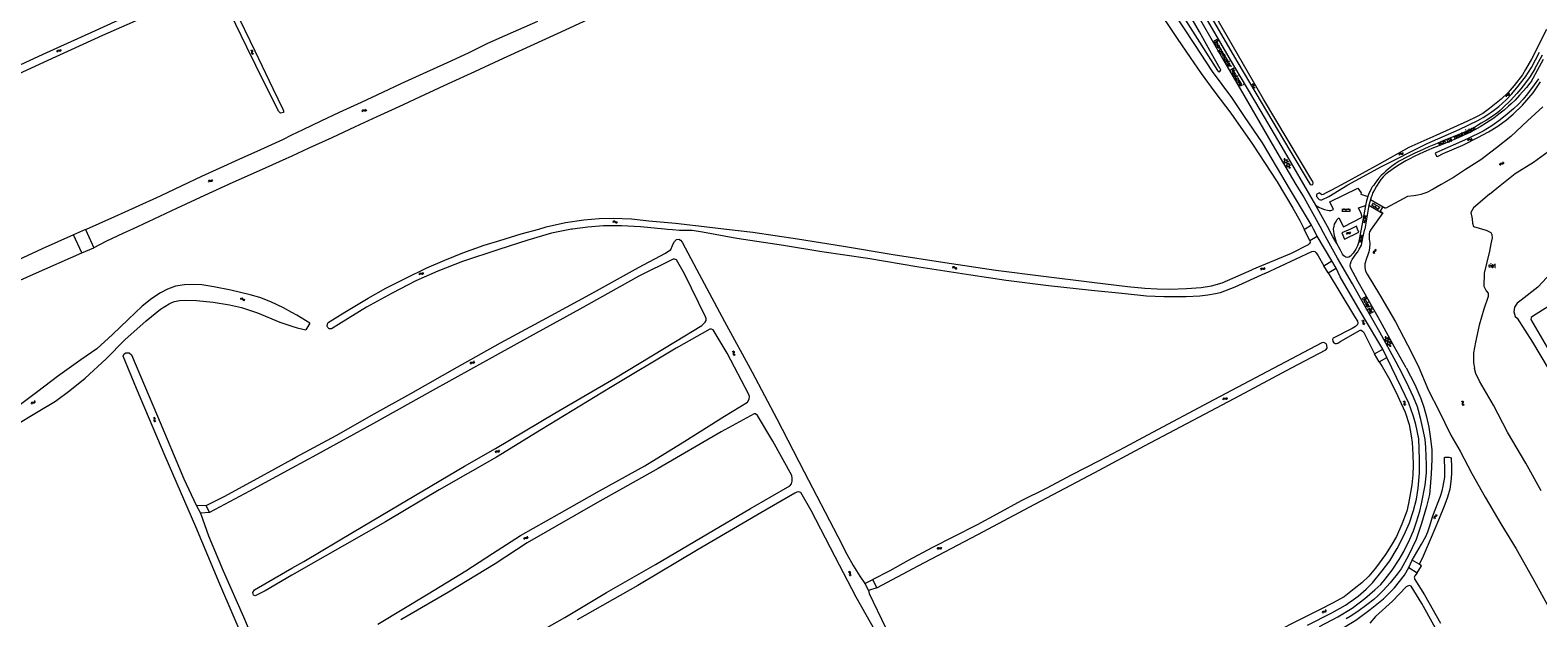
# Model space of a CAD drawing. Header units: metres. Extents: x 189705 to 199106, y 581686 to 588448.
# Tile 287 of 555: x 193856 to 194683, y 585287 to 585609. Entities that reach past the tile are written whole.
import ezdxf

# ---------------------------------------------------------------- set-up
doc = ezdxf.new("R2010")
doc.units = ezdxf.units.M
doc.layers.add('B-WA-OG-GBKN-G', color=7, linetype='Continuous', lineweight=18)
doc.styles.add('Style-STANDARD', font='STANDARD.shx')

msp = doc.modelspace()

# ---------------------------------------------------------------- linework, layer by layer
at = {"layer": 'B-WA-OG-GBKN-G'}
for p, q in [((193871.038, 585597.428), (193871.162, 585597.816)), ((193871.162, 585597.816), (193871.367, 585598.071)), ((193871.298, 585597.005), (193871.424, 585597.392)), ((193871.367, 585598.071), (193871.697, 585598.146)), ((193871.424, 585597.392), (193871.632, 585597.646)), ((193871.632, 585597.646), (193871.95, 585597.719)), ((193871.697, 585598.146), (193872.099, 585598.085)), ((193871.95, 585597.719), (193872.361, 585597.662)), ((193872.099, 585598.085), (193872.503, 585598.024)), ((193872.361, 585597.662), (193872.764, 585597.599)), ((193872.503, 585598.024), (193872.825, 585598.095)), ((193872.764, 585597.599), (193873.085, 585597.67)), ((193872.825, 585598.095), (193873.039, 585598.354)), ((193873.039, 585598.354), (193873.164, 585598.743)), ((193873.085, 585597.67), (193873.298, 585597.931)), ((193873.298, 585597.931), (193873.424, 585598.32)), ((193977.293, 585598.087), (193977.67, 585597.933)), ((193977.67, 585597.933), (193977.909, 585597.707)), ((193977.735, 585598.315), (193978.113, 585598.163)), ((193977.871, 585596.979), (193977.779, 585596.581)), ((193977.779, 585596.581), (193977.825, 585596.256)), ((193977.825, 585596.256), (193978.07, 585596.024)), ((193977.958, 585597.384), (193977.871, 585596.979)), ((193977.909, 585597.707), (193977.958, 585597.384)), ((193978.07, 585596.024), (193978.449, 585595.871)), ((193978.113, 585598.163), (193978.352, 585597.94)), ((193978.312, 585597.209), (193978.222, 585596.81)), ((193978.222, 585596.81), (193978.268, 585596.484)), ((193978.268, 585596.484), (193978.512, 585596.252)), ((193978.402, 585597.605), (193978.312, 585597.209)), ((193978.352, 585597.94), (193978.402, 585597.605)), ((193978.512, 585596.252), (193978.891, 585596.099)), ((194526.533, 585579.398), (194526.924, 585579.284)), ((194526.924, 585579.284), (194527.185, 585579.084)), ((194526.948, 585579.671), (194527.34, 585579.56)), ((194527.185, 585579.084), (194527.268, 585578.769)), ((194527.34, 585579.56), (194527.601, 585579.363)), ((194527.601, 585579.363), (194527.687, 585579.035)), ((194527.687, 585579.035), (194527.638, 585578.631)), ((194527.224, 585578.356), (194527.174, 585577.951)), ((194527.174, 585577.951), (194527.255, 585577.632)), ((194527.268, 585578.769), (194527.224, 585578.356)), ((194527.255, 585577.632), (194527.523, 585577.428)), ((194527.523, 585577.428), (194527.916, 585577.315)), ((194527.638, 585578.631), (194527.591, 585578.226)), ((194527.591, 585578.226), (194527.671, 585577.907)), ((194527.671, 585577.907), (194527.938, 585577.701)), ((194527.938, 585577.701), (194528.331, 585577.588)), ((194665.856, 585572.867), (194665.875, 585573.274)), ((194665.875, 585573.274), (194666.006, 585573.573)), ((194666.006, 585573.573), (194666.306, 585573.732)), ((194666.217, 585572.526), (194666.239, 585572.933)), ((194666.239, 585572.933), (194666.373, 585573.232)), ((194666.306, 585573.732), (194666.71, 585573.777)), ((194666.373, 585573.232), (194666.661, 585573.385)), ((194666.661, 585573.385), (194667.073, 585573.437)), ((194666.71, 585573.777), (194667.116, 585573.824)), ((194667.073, 585573.437), (194667.478, 585573.481)), ((194667.116, 585573.824), (194667.408, 585573.975)), ((194667.408, 585573.975), (194667.547, 585574.282)), ((194667.478, 585573.481), (194667.77, 585573.633)), ((194667.547, 585574.282), (194667.567, 585574.69)), ((194667.77, 585573.633), (194667.908, 585573.941)), ((194667.908, 585573.941), (194667.928, 585574.349)), ((194038.537, 585564.738), (194038.687, 585565.117)), ((194038.687, 585565.117), (194038.91, 585565.357)), ((194038.766, 585564.298), (194038.919, 585564.675)), ((194038.91, 585565.357), (194039.245, 585565.408)), ((194038.919, 585564.675), (194039.145, 585564.914)), ((194039.145, 585564.914), (194039.467, 585564.965)), ((194039.245, 585565.408), (194039.642, 585565.319)), ((194039.467, 585564.965), (194039.873, 585564.879)), ((194039.642, 585565.319), (194040.04, 585565.23)), ((194039.873, 585564.879), (194040.27, 585564.788)), ((194040.04, 585565.23), (194040.366, 585565.278)), ((194040.27, 585564.788), (194040.596, 585564.836)), ((194040.366, 585565.278), (194040.597, 585565.522)), ((194040.596, 585564.836), (194040.827, 585565.082)), ((194040.597, 585565.522), (194040.75, 585565.901)), ((194040.827, 585565.082), (194040.979, 585565.461)), ((194631.265, 585546.658), (194628.918, 585546.964)), ((194629.291, 585546.071), (194630.727, 585547.948)), ((194633.073, 585547.644), (194630.727, 585547.948)), ((194631.265, 585546.658), (194632.7, 585548.537)), ((194645.075, 585548.818), (194645.23, 585549.195)), ((194645.23, 585549.195), (194645.456, 585549.432)), ((194645.299, 585548.375), (194645.457, 585548.75)), ((194645.456, 585549.432), (194645.791, 585549.479)), ((194645.457, 585548.75), (194645.685, 585548.986)), ((194645.685, 585548.986), (194646.008, 585549.032)), ((194645.791, 585549.479), (194646.187, 585549.384)), ((194646.008, 585549.032), (194646.413, 585548.942)), ((194646.187, 585549.384), (194646.584, 585549.291)), ((194646.413, 585548.942), (194646.809, 585548.846)), ((194646.584, 585549.291), (194646.911, 585549.334)), ((194646.809, 585548.846), (194647.135, 585548.889)), ((194646.911, 585549.334), (194647.145, 585549.575)), ((194647.135, 585548.889), (194647.369, 585549.132)), ((194647.145, 585549.575), (194647.303, 585549.952)), ((194647.369, 585549.132), (194647.526, 585549.509)), ((194544.031, 585538.527), (194546.699, 585537.048)), ((194544.729, 585535.865), (194544.676, 585538.915)), ((194545.977, 585533.785), (194545.898, 585538.381)), ((194607.401, 585540.969), (194607.548, 585541.349)), ((194607.548, 585541.349), (194607.769, 585541.591)), ((194607.634, 585540.53), (194607.784, 585540.909)), ((194607.769, 585541.591), (194608.103, 585541.645)), ((194607.784, 585540.909), (194608.007, 585541.15)), ((194608.007, 585541.15), (194608.329, 585541.203)), ((194608.103, 585541.645), (194608.5, 585541.559)), ((194608.329, 585541.203), (194608.736, 585541.122)), ((194608.5, 585541.559), (194608.9, 585541.474)), ((194608.736, 585541.122), (194609.134, 585541.034)), ((194608.9, 585541.474), (194609.225, 585541.525)), ((194609.134, 585541.034), (194609.459, 585541.085)), ((194609.225, 585541.525), (194609.455, 585541.771)), ((194609.455, 585541.771), (194609.603, 585542.152)), ((194609.459, 585541.085), (194609.688, 585541.333)), ((194609.688, 585541.333), (194609.837, 585541.713)), ((194543.927, 585537.199), (194547.948, 585534.969)), ((194545.174, 585535.122), (194547.842, 585533.642)), ((194547.197, 585533.255), (194547.144, 585536.307)), ((194662.66, 585535.243), (194662.708, 585535.647)), ((194662.708, 585535.647), (194662.861, 585535.937)), ((194662.861, 585535.937), (194663.171, 585536.073)), ((194662.995, 585534.876), (194663.046, 585535.281)), ((194663.046, 585535.281), (194663.202, 585535.57)), ((194663.171, 585536.073), (194663.577, 585536.089)), ((194663.202, 585535.57), (194663.5, 585535.701)), ((194663.5, 585535.701), (194663.914, 585535.724)), ((194663.577, 585536.089), (194663.985, 585536.106)), ((194663.914, 585535.724), (194664.322, 585535.738)), ((194663.985, 585536.106), (194664.288, 585536.236)), ((194664.288, 585536.236), (194664.449, 585536.532)), ((194664.322, 585535.738), (194664.624, 585535.868)), ((194664.449, 585536.532), (194664.498, 585536.937)), ((194664.624, 585535.868), (194664.784, 585536.165)), ((194664.784, 585536.165), (194664.833, 585536.571)), ((193954.138, 585526.434), (193953.976, 585526.058)), ((193954.375, 585526.674), (193954.138, 585526.434)), ((193954.357, 585525.988), (193954.195, 585525.612)), ((193954.594, 585526.226), (193954.357, 585525.988)), ((193954.701, 585526.714), (193954.375, 585526.674)), ((193954.921, 585526.266), (193954.594, 585526.226)), ((193955.097, 585526.613), (193954.701, 585526.714)), ((193955.317, 585526.168), (193954.921, 585526.266)), ((193955.5, 585526.518), (193955.097, 585526.613)), ((193955.712, 585526.069), (193955.317, 585526.168)), ((193955.824, 585526.56), (193955.5, 585526.518)), ((193956.048, 585526.112), (193955.712, 585526.069)), ((193956.055, 585526.794), (193955.824, 585526.56)), ((193956.276, 585526.347), (193956.048, 585526.112)), ((193956.217, 585527.167), (193956.055, 585526.794)), ((193956.436, 585526.722), (193956.276, 585526.347)), ((194592.18, 585513.253), (194596.137, 585510.906)), ((194592.964, 585514.183), (194592.352, 585513.151)), ((194592.792, 585514.285), (194596.749, 585511.938)), ((194593.936, 585513.955), (194593.783, 585513.697)), ((194594.771, 585513.112), (194594.159, 585512.079)), ((194595.913, 585512.783), (194595.76, 585512.525)), ((194176.277, 585504.404), (194176.579, 585504.531)), ((194176.579, 585504.531), (194176.905, 585504.44)), ((194575.938, 585509.752), (194580.538, 585509.734)), ((194575.943, 585510.952), (194580.543, 585510.934)), ((194576.143, 585510.951), (194576.138, 585509.751)), ((194577.096, 585511.248), (194577.095, 585510.948)), ((194577.19, 585509.747), (194577.189, 585509.447)), ((194578.243, 585510.943), (194578.238, 585509.743)), ((194579.288, 585509.739), (194579.287, 585509.439)), ((194579.394, 585511.238), (194579.393, 585510.938)), ((194580.343, 585510.935), (194580.338, 585509.735)), ((194589.245, 585505.311), (194587.763, 585503.465)), ((194589.343, 585507.368), (194587.863, 585505.522)), ((194588.72, 585503.319), (194587.863, 585505.522)), ((194589.245, 585505.311), (194588.386, 585507.514)), ((194593.257, 585512.614), (194593.104, 585512.356)), ((194595.062, 585511.544), (194594.909, 585511.286)), ((194596.577, 585512.04), (194595.965, 585511.008)), ((194175.984, 585504.121), (194176.277, 585504.404)), ((194176.012, 585503.625), (194176.307, 585503.906)), ((194176.307, 585503.906), (194176.61, 585504.031)), ((194176.61, 585504.031), (194176.925, 585503.944)), ((194176.905, 585504.44), (194177.23, 585504.195)), ((194176.925, 585503.944), (194177.259, 585503.699)), ((194177.23, 585504.195), (194177.557, 585503.95)), ((194177.259, 585503.699), (194177.584, 585503.452)), ((194177.557, 585503.95), (194177.873, 585503.859)), ((194177.584, 585503.452), (194177.9, 585503.361)), ((194177.873, 585503.859), (194178.185, 585503.986)), ((194177.9, 585503.361), (194178.212, 585503.49)), ((194178.185, 585503.986), (194178.48, 585504.269)), ((194178.212, 585503.49), (194178.507, 585503.773)), ((194578.477, 585497.514), (194578.629, 585497.892)), ((194578.629, 585497.892), (194578.852, 585498.131)), ((194578.705, 585497.072), (194578.859, 585497.449)), ((194578.852, 585498.131), (194579.187, 585498.181)), ((194578.859, 585497.449), (194579.085, 585497.688)), ((194579.085, 585497.688), (194579.408, 585497.737)), ((194579.187, 585498.181), (194579.583, 585498.091)), ((194579.408, 585497.737), (194579.813, 585497.65)), ((194579.583, 585498.091), (194579.982, 585498.001)), ((194579.813, 585497.65), (194580.211, 585497.558)), ((194579.982, 585498.001), (194580.308, 585498.047)), ((194580.211, 585497.558), (194580.536, 585497.604)), ((194580.308, 585498.047), (194580.54, 585498.291)), ((194580.536, 585497.604), (194580.768, 585497.849)), ((194580.54, 585498.291), (194580.693, 585498.67)), ((194580.768, 585497.849), (194580.921, 585498.228)), ((194587.419, 585496.572), (194585.831, 585494.818)), ((194587.198, 585494.525), (194586.472, 585496.775)), ((194587.198, 585494.525), (194585.608, 585492.771)), ((194586.555, 585492.568), (194585.831, 585494.818)), ((194594.035, 585488.103), (194593.693, 585487.867)), ((194594.033, 585489.07), (194594.201, 585488.699)), ((194594.22, 585488.371), (194594.035, 585488.103)), ((194594.509, 585487.959), (194594.172, 585487.732)), ((194594.201, 585488.699), (194594.22, 585488.371)), ((194594.702, 585488.237), (194594.509, 585487.959)), ((194594.51, 585488.933), (194594.681, 585488.564)), ((194594.681, 585488.564), (194594.702, 585488.237)), ((194593.354, 585487.641), (194593.164, 585487.372)), ((194593.164, 585487.372), (194593.184, 585487.036)), ((194593.184, 585487.036), (194593.354, 585486.664)), ((194593.693, 585487.867), (194593.354, 585487.641)), ((194593.833, 585487.504), (194593.643, 585487.235)), ((194593.643, 585487.235), (194593.661, 585486.899)), ((194593.661, 585486.899), (194593.832, 585486.527)), ((194594.172, 585487.732), (194593.833, 585487.504)), ((194069.789, 585475.247), (194069.942, 585475.624)), ((194069.942, 585475.624), (194070.166, 585475.863)), ((194070.015, 585474.805), (194070.171, 585475.181)), ((194070.166, 585475.863), (194070.501, 585475.912)), ((194070.171, 585475.181), (194070.398, 585475.419)), ((194070.398, 585475.419), (194070.72, 585475.467)), ((194070.501, 585475.912), (194070.897, 585475.82)), ((194070.72, 585475.467), (194071.126, 585475.379)), ((194070.897, 585475.82), (194071.296, 585475.729)), ((194071.126, 585475.379), (194071.523, 585475.285)), ((194071.296, 585475.729), (194071.622, 585475.774)), ((194071.523, 585475.285), (194071.849, 585475.33)), ((194071.622, 585475.774), (194071.855, 585476.017)), ((194071.849, 585475.33), (194072.081, 585475.574)), ((194071.855, 585476.017), (194072.01, 585476.395)), ((194072.081, 585475.574), (194072.236, 585475.953)), ((194362.402, 585478.657), (194362.736, 585478.892)), ((194362.448, 585479.152), (194362.78, 585479.388)), ((194362.736, 585478.892), (194363.054, 585478.971)), ((194362.78, 585479.388), (194363.097, 585479.47)), ((194363.054, 585478.971), (194363.352, 585478.838)), ((194363.097, 585479.47), (194363.406, 585479.332)), ((194363.352, 585478.838), (194363.647, 585478.547)), ((194363.406, 585479.332), (194363.691, 585479.042)), ((194363.647, 585478.547), (194363.932, 585478.255)), ((194363.691, 585479.042), (194363.978, 585478.751)), ((194363.932, 585478.255), (194364.232, 585478.118)), ((194363.978, 585478.751), (194364.278, 585478.615)), ((194364.232, 585478.118), (194364.559, 585478.2)), ((194364.278, 585478.615), (194364.605, 585478.695)), ((194364.559, 585478.2), (194364.893, 585478.436)), ((194364.605, 585478.695), (194364.938, 585478.931)), ((194531.443, 585477.943), (194531.596, 585478.32)), ((194531.596, 585478.32), (194531.821, 585478.558)), ((194531.668, 585477.5), (194531.825, 585477.877)), ((194531.821, 585478.558), (194532.156, 585478.607)), ((194531.825, 585477.877), (194532.052, 585478.114)), ((194532.052, 585478.114), (194532.374, 585478.161)), ((194532.156, 585478.607), (194532.552, 585478.514)), ((194532.374, 585478.161), (194532.78, 585478.072)), ((194532.552, 585478.514), (194532.95, 585478.422)), ((194532.78, 585478.072), (194533.177, 585477.978)), ((194532.95, 585478.422), (194533.276, 585478.467)), ((194533.177, 585477.978), (194533.503, 585478.022)), ((194533.276, 585478.467), (194533.51, 585478.709)), ((194533.503, 585478.022), (194533.735, 585478.266)), ((194533.51, 585478.709), (194533.665, 585479.087)), ((194533.735, 585478.266), (194533.891, 585478.644)), ((193971.743, 585461.501), (193972.098, 585461.699)), ((193971.839, 585461.988), (193972.194, 585462.189)), ((193972.098, 585461.699), (193972.424, 585461.745)), ((193972.194, 585462.189), (193972.518, 585462.237)), ((193972.424, 585461.745), (193972.706, 585461.582)), ((193972.518, 585462.237), (193972.811, 585462.067)), ((193972.706, 585461.582), (193972.969, 585461.262)), ((193972.811, 585462.067), (193973.064, 585461.749)), ((193972.969, 585461.262), (193973.222, 585460.941)), ((193973.064, 585461.749), (193973.32, 585461.431)), ((193973.222, 585460.941), (193973.506, 585460.775)), ((193973.32, 585461.431), (193973.603, 585461.264)), ((193973.506, 585460.775), (193973.84, 585460.822)), ((193973.603, 585461.264), (193973.937, 585461.309)), ((193973.84, 585460.822), (193974.196, 585461.022)), ((193973.937, 585461.309), (193974.293, 585461.509)), ((194587.402, 585449.526), (194587.009, 585449.64)), ((194587.668, 585449.32), (194587.402, 585449.526)), ((194587.818, 585449.798), (194587.425, 585449.912)), ((194587.649, 585448.191), (194587.699, 585448.595)), ((194587.734, 585447.863), (194587.649, 585448.191)), ((194587.747, 585449), (194587.668, 585449.32)), ((194587.699, 585448.595), (194587.747, 585449)), ((194587.995, 585447.665), (194587.734, 585447.863)), ((194588.085, 585449.593), (194587.818, 585449.798)), ((194588.386, 585447.553), (194587.995, 585447.665)), ((194588.069, 585448.456), (194588.113, 585448.868)), ((194588.151, 585448.14), (194588.069, 585448.456)), ((194588.165, 585449.273), (194588.085, 585449.593)), ((194588.113, 585448.868), (194588.165, 585449.273)), ((194588.411, 585447.94), (194588.151, 585448.14)), ((194588.802, 585447.825), (194588.411, 585447.94)), ((194599.332, 585439.582), (194603.243, 585437.164)), ((194599.499, 585440.903), (194602.094, 585439.299)), ((194600.069, 585438.211), (194600.162, 585441.26)), ((194601.218, 585436.074), (194601.357, 585440.669)), ((194602.411, 585435.487), (194602.503, 585438.538)), ((194241.5, 585432.926), (194241.884, 585432.79)), ((194241.884, 585432.79), (194242.133, 585432.576)), ((194241.93, 585433.175), (194242.315, 585433.042)), ((194242.132, 585431.847), (194242.059, 585431.446)), ((194242.059, 585431.446), (194242.121, 585431.123)), ((194242.121, 585431.123), (194242.377, 585430.903)), ((194242.198, 585432.257), (194242.132, 585431.847)), ((194242.133, 585432.576), (194242.198, 585432.257)), ((194242.315, 585433.042), (194242.565, 585432.831)), ((194242.377, 585430.903), (194242.763, 585430.768)), ((194242.56, 585432.098), (194242.49, 585431.696)), ((194242.49, 585431.696), (194242.552, 585431.373)), ((194242.552, 585431.373), (194242.807, 585431.153)), ((194242.631, 585432.499), (194242.56, 585432.098)), ((194242.565, 585432.831), (194242.631, 585432.499)), ((194242.807, 585431.153), (194243.193, 585431.018)), ((194600.479, 585437.448), (194603.073, 585435.843)), ((194097.884, 585426.336), (194098.006, 585426.725)), ((194098.006, 585426.725), (194098.209, 585426.981)), ((194098.147, 585425.914), (194098.271, 585426.302)), ((194098.209, 585426.981), (194098.539, 585427.058)), ((194098.271, 585426.302), (194098.477, 585426.557)), ((194098.477, 585426.557), (194098.794, 585426.632)), ((194098.539, 585427.058), (194098.942, 585426.999)), ((194098.794, 585426.632), (194099.206, 585426.578)), ((194098.942, 585426.999), (194099.346, 585426.941)), ((194099.206, 585426.578), (194099.609, 585426.517)), ((194099.346, 585426.941), (194099.667, 585427.013)), ((194099.609, 585426.517), (194099.93, 585426.589)), ((194099.667, 585427.013), (194099.879, 585427.274)), ((194099.879, 585427.274), (194100.002, 585427.663)), ((194099.93, 585426.589), (194100.142, 585426.852)), ((194100.142, 585426.852), (194100.265, 585427.242)), ((193858.395, 585405.122), (193858.708, 585405.223)), ((193858.708, 585405.223), (193858.895, 585405.502)), ((193858.895, 585405.502), (193858.982, 585405.902)), ((193859.195, 585405.106), (193859.282, 585405.506)), ((194510.702, 585406.738), (194510.87, 585407.11)), ((194510.87, 585407.11), (194511.103, 585407.339)), ((194510.911, 585406.288), (194511.081, 585406.658)), ((194511.081, 585406.658), (194511.317, 585406.887)), ((194511.103, 585407.339), (194511.439, 585407.376)), ((194511.317, 585406.887), (194511.641, 585406.922)), ((194511.439, 585407.376), (194511.832, 585407.268)), ((194511.641, 585406.922), (194512.043, 585406.819)), ((194511.832, 585407.268), (194512.226, 585407.162)), ((194512.043, 585406.819), (194512.436, 585406.71)), ((194512.226, 585407.162), (194512.554, 585407.194)), ((194512.436, 585406.71), (194512.764, 585406.742)), ((194512.554, 585407.194), (194512.796, 585407.428)), ((194512.764, 585406.742), (194513.005, 585406.977)), ((194512.796, 585407.428), (194512.965, 585407.8)), ((194513.005, 585406.977), (194513.175, 585407.35)), ((194610.068, 585405.257), (194609.697, 585405.429)), ((194610.299, 585405.013), (194610.068, 585405.257)), ((194610.52, 585405.463), (194610.149, 585405.635)), ((194610.753, 585405.219), (194610.52, 585405.463)), ((194610.783, 585404.891), (194610.753, 585405.219)), ((194641.471, 585405.537), (194641.851, 585405.389)), ((194641.851, 585405.389), (194642.093, 585405.167)), ((194641.909, 585405.772), (194642.289, 585405.627)), ((194642.289, 585405.627), (194642.532, 585405.407)), ((194642.532, 585405.407), (194642.588, 585405.073)), ((193856.994, 585404.386), (193857.08, 585404.784)), ((193857.08, 585404.784), (193857.259, 585405.058)), ((193857.259, 585405.058), (193857.581, 585405.164)), ((193857.294, 585403.99), (193857.382, 585404.387)), ((193857.382, 585404.387), (193857.564, 585404.661)), ((193857.564, 585404.661), (193857.874, 585404.764)), ((193857.581, 585405.164), (193857.987, 585405.142)), ((193857.874, 585404.764), (193858.288, 585404.748)), ((193857.987, 585405.142), (193858.395, 585405.122)), ((193858.288, 585404.748), (193858.695, 585404.724)), ((193858.695, 585404.724), (193859.009, 585404.825)), ((193859.009, 585404.825), (193859.195, 585405.106)), ((194610.109, 585403.9), (194610.219, 585404.292)), ((194610.143, 585403.563), (194610.109, 585403.9)), ((194610.37, 585403.328), (194610.143, 585403.563)), ((194610.219, 585404.292), (194610.329, 585404.685)), ((194610.329, 585404.685), (194610.299, 585405.013)), ((194610.74, 585403.158), (194610.37, 585403.328)), ((194610.564, 585404.098), (194610.671, 585404.499)), ((194610.597, 585403.774), (194610.564, 585404.098)), ((194610.824, 585403.536), (194610.597, 585403.774)), ((194610.671, 585404.499), (194610.783, 585404.891)), ((194611.193, 585403.363), (194610.824, 585403.536)), ((194642.067, 585404.438), (194641.981, 585404.039)), ((194641.981, 585404.039), (194642.033, 585403.714)), ((194642.033, 585403.714), (194642.282, 585403.487)), ((194642.147, 585404.845), (194642.067, 585404.438)), ((194642.093, 585405.167), (194642.147, 585404.845)), ((194642.282, 585403.487), (194642.663, 585403.34)), ((194642.504, 585404.675), (194642.421, 585404.276)), ((194642.421, 585404.276), (194642.472, 585403.951)), ((194642.472, 585403.951), (194642.719, 585403.722)), ((194642.588, 585405.073), (194642.504, 585404.675)), ((194642.719, 585403.722), (194643.101, 585403.575)), ((193923.762, 585396.62), (193924.135, 585396.458)), ((193924.135, 585396.458), (193924.369, 585396.227)), ((193924.207, 585396.839), (193924.582, 585396.679)), ((193924.316, 585395.5), (193924.215, 585395.104)), ((193924.215, 585395.104), (193924.255, 585394.778)), ((193924.255, 585394.778), (193924.495, 585394.541)), ((193924.411, 585395.903), (193924.316, 585395.5)), ((193924.369, 585396.227), (193924.411, 585395.903)), ((193924.495, 585394.541), (193924.871, 585394.379)), ((193924.582, 585396.679), (193924.817, 585396.451)), ((193924.761, 585395.72), (193924.663, 585395.324)), ((193924.663, 585395.324), (193924.703, 585394.997)), ((193924.703, 585394.997), (193924.941, 585394.76)), ((193924.86, 585396.115), (193924.761, 585395.72)), ((193924.817, 585396.451), (193924.86, 585396.115)), ((193924.941, 585394.76), (193925.317, 585394.598)), ((194111.609, 585377.648), (194111.731, 585378.037)), ((194111.731, 585378.037), (194111.935, 585378.293)), ((194111.871, 585377.226), (194111.996, 585377.614)), ((194111.935, 585378.293), (194112.265, 585378.369)), ((194111.996, 585377.614), (194112.202, 585377.869)), ((194112.202, 585377.869), (194112.52, 585377.943)), ((194112.265, 585378.369), (194112.667, 585378.31)), ((194112.52, 585377.943), (194112.931, 585377.889)), ((194112.667, 585378.31), (194113.071, 585378.252)), ((194112.931, 585377.889), (194113.334, 585377.828)), ((194113.071, 585378.252), (194113.393, 585378.324)), ((194113.334, 585377.828), (194113.656, 585377.9)), ((194113.393, 585378.324), (194113.605, 585378.584)), ((194113.605, 585378.584), (194113.728, 585378.974)), ((194113.656, 585377.9), (194113.867, 585378.163)), ((194113.867, 585378.163), (194113.99, 585378.552)), ((194626.649, 585342.252), (194626.453, 585341.988)), ((194626.453, 585341.988), (194626.465, 585341.65)), ((194626.465, 585341.65), (194626.626, 585341.275)), ((194626.995, 585342.469), (194626.649, 585342.252)), ((194627.125, 585342.103), (194626.929, 585341.838)), ((194626.929, 585341.838), (194626.939, 585341.502)), ((194626.939, 585341.502), (194627.1, 585341.126)), ((194627.342, 585342.697), (194626.995, 585342.469)), ((194627.469, 585342.323), (194627.125, 585342.103)), ((194627.533, 585342.96), (194627.342, 585342.697)), ((194627.364, 585343.663), (194627.523, 585343.288)), ((194627.813, 585342.541), (194627.469, 585342.323)), ((194627.523, 585343.288), (194627.533, 585342.96)), ((194628.013, 585342.814), (194627.813, 585342.541)), ((194627.838, 585343.515), (194628, 585343.141)), ((194628, 585343.141), (194628.013, 585342.814)), ((194127.504, 585330.754), (194127.83, 585330.847)), ((194127.83, 585330.847), (194128.235, 585330.808)), ((194128.235, 585330.808), (194128.641, 585330.77)), ((194128.641, 585330.77), (194128.959, 585330.857)), ((194128.959, 585330.857), (194129.158, 585331.129)), ((194129.158, 585331.129), (194129.262, 585331.524)), ((194129.441, 585330.72), (194129.544, 585331.116)), ((194127.211, 585330.094), (194127.313, 585330.488)), ((194127.313, 585330.488), (194127.504, 585330.754)), ((194127.494, 585329.685), (194127.599, 585330.079)), ((194127.599, 585330.079), (194127.792, 585330.344)), ((194127.792, 585330.344), (194128.106, 585330.434)), ((194128.106, 585330.434), (194128.519, 585330.4)), ((194128.519, 585330.4), (194128.925, 585330.36)), ((194128.925, 585330.36), (194129.242, 585330.447)), ((194129.242, 585330.447), (194129.441, 585330.72)), ((194354.054, 585324.674), (194354.217, 585325.047)), ((194354.217, 585325.047), (194354.448, 585325.279)), ((194354.268, 585324.226), (194354.434, 585324.598)), ((194354.434, 585324.598), (194354.667, 585324.829)), ((194354.448, 585325.279), (194354.784, 585325.319)), ((194354.667, 585324.829), (194354.991, 585324.868)), ((194354.784, 585325.319), (194355.178, 585325.216)), ((194354.991, 585324.868), (194355.394, 585324.768)), ((194355.178, 585325.216), (194355.573, 585325.114)), ((194355.394, 585324.768), (194355.788, 585324.664)), ((194355.573, 585325.114), (194355.9, 585325.15)), ((194355.788, 585324.664), (194356.115, 585324.7)), ((194355.9, 585325.15), (194356.14, 585325.386)), ((194356.115, 585324.7), (194356.354, 585324.937)), ((194356.14, 585325.386), (194356.306, 585325.759)), ((194356.354, 585324.937), (194356.52, 585325.311)), ((194305.154, 585312.065), (194305.539, 585311.932)), ((194305.539, 585311.932), (194305.789, 585311.719)), ((194305.582, 585312.317), (194305.968, 585312.186)), ((194305.791, 585310.99), (194305.72, 585310.588)), ((194305.72, 585310.588), (194305.784, 585310.265)), ((194305.784, 585310.265), (194306.042, 585310.047)), ((194305.789, 585311.719), (194305.856, 585311.4)), ((194305.856, 585311.4), (194305.791, 585310.99)), ((194305.968, 585312.186), (194306.219, 585311.976)), ((194306.042, 585310.047), (194306.428, 585309.915)), ((194306.219, 585311.243), (194306.151, 585310.841)), ((194306.151, 585310.841), (194306.214, 585310.518)), ((194306.214, 585310.518), (194306.47, 585310.299)), ((194306.219, 585311.976), (194306.288, 585311.644)), ((194306.288, 585311.644), (194306.219, 585311.243)), ((194306.47, 585310.299), (194306.857, 585310.166)), ((194565.301, 585289.654), (194565.357, 585290.058)), ((194565.357, 585290.058), (194565.515, 585290.344)), ((194565.515, 585290.344), (194565.828, 585290.474)), ((194565.629, 585289.281), (194565.687, 585289.685)), ((194565.687, 585289.685), (194565.849, 585289.97)), ((194565.828, 585290.474), (194566.235, 585290.482)), ((194565.849, 585289.97), (194566.15, 585290.096)), ((194566.15, 585290.096), (194566.565, 585290.11)), ((194566.235, 585290.482), (194566.643, 585290.491)), ((194566.565, 585290.11), (194566.972, 585290.116)), ((194566.643, 585290.491), (194566.948, 585290.615)), ((194566.948, 585290.615), (194567.115, 585290.907)), ((194566.972, 585290.116), (194567.277, 585290.24)), ((194567.115, 585290.907), (194567.172, 585291.312)), ((194567.277, 585290.24), (194567.443, 585290.534)), ((194567.443, 585290.534), (194567.5, 585290.939))]:
    msp.add_line(p, q, dxfattribs=at)
at = {"layer": 'B-WA-OG-GBKN-G', "flags": 128}
for points in [[(194327.217, 585913.954), (194338.271, 585894.74), (194349.152, 585875.766), (194359.577, 585857.074), (194365.355, 585846.899), (194371.615, 585836.34), (194376.189, 585828.561), (194386.973, 585810.4), (194395.998, 585795.3), (194409.522, 585772.473), (194417.617, 585758.827), (194422.091, 585751.226), (194430.309, 585737.123), (194440.412, 585719.729), (194454.511, 585695.398), (194472.28, 585665.073), (194486.959, 585640.078), (194502.191, 585614.19), (194516.518, 585589.782), (194531.449, 585564.506), (194544.293, 585542.699), (194554.95, 585524.489), (194561.56, 585513.19)], [(194559.405, 585502.11), (194547.726, 585521.296), (194532.366, 585547.279), (194522.559, 585561.677), (194515.557, 585572.101), (194505.097, 585586.496), (194495.239, 585601.145), (194482.192, 585621.145), (194470.909, 585639.549), (194459.273, 585658.452), (194456.106, 585664.481), (194451.288, 585674.591), (194448.171, 585680.72), (194443.805, 585690.782), (194442.749, 585696.169), (194439.763, 585706.012), (194436.443, 585712.542), (194432.6, 585718.492), (194429.188, 585723.316), (194422.764, 585728.726)], [(194386.133, 585717.338), (194365.667, 585708.562), (194337.392, 585695.486), (194309.144, 585682.539), (194279.573, 585668.827), (194244.561, 585652.478), (194209.146, 585636.363), (194178.15, 585622.325), (194149.811, 585609.067), (194113.438, 585592.393), (194100.076, 585586.295), (194085.668, 585579.675), (194072.637, 585573.545), (194058.678, 585567.102), (194046.53, 585561.611), (194034.753, 585556.01), (194021.774, 585550.081), (194009.283, 585544.395), (194000, 585540.012)], [(193681.894, 585512.411), (193699.865, 585520.896), (193725.707, 585532.575), (193740.784, 585539.467), (193759.792, 585548.098), (193767.69, 585551.949), (193778.396, 585556.742), (193804.302, 585568.299), (193836.157, 585583.34), (193863.531, 585595.901), (193892.127, 585608.907), (193920.189, 585621.769), (193945.965, 585633.729), (193958.541, 585639.592), (193959.566, 585640.322), (193960.502, 585640.688), (193961.958, 585641.054), (193969.012, 585644.553), (193985.211, 585652.542), (194000, 585659.066)], [(194532.899, 585571.159), (194504.738, 585620.065), (194498.708, 585630.035), (194497.807, 585630.764), (194497.02, 585630.624), (194496.615, 585630.105), (194496.645, 585629.426), (194500.403, 585622.788), (194518.819, 585591.21), (194547.347, 585543.113), (194558.577, 585524.415), (194559.353, 585524.275), (194560.012, 585524.48), (194560.267, 585525.199), (194560.004, 585526.03), (194559.542, 585526.837), (194532.899, 585571.159)], [(193968.442, 585620.723), (193979.656, 585597.794), (193989.409, 585577.046), (193995.022, 585565.744), (193995.297, 585564.756), (193995.259, 585564.015), (193993.674, 585563.648), (193992.762, 585564.504), (193985.113, 585579.73), (193975.322, 585599.827), (193966.08, 585618.521)], [(194490.224, 585614.523), (194507.733, 585586.995), (194508.086, 585586.56), (194508.694, 585586.277), (194509.101, 585586.401), (194509.461, 585587.009), (194509.54, 585587.44), (194509.289, 585587.924), (194504.49, 585596.315), (194497.807, 585608.147), (194486.601, 585627.886)], [(194493.457, 585623.166), (194510.571, 585593.632), (194522.155, 585573.434), (194537.084, 585547.777), (194540.3, 585542.141), (194550.655, 585524.365), (194555.233, 585517.119), (194564.751, 585500)], [(193927.237, 585619.903), (193895.99, 585606.177), (193866.135, 585592.506), (193835.786, 585578.586), (193807.218, 585564.878), (193780.064, 585552.903), (193758.237, 585543.043), (193742.536, 585535.707), (193717.559, 585524.185), (193692.376, 585512.467), (193666.287, 585500.88), (193664.383, 585500)], [(194000, 585551.616), (194006.147, 585554.636), (194015.936, 585559.336), (194026.108, 585564.128), (194038.165, 585569.567), (194049.935, 585575.057), (194059.913, 585579.764), (194072.047, 585585.326), (194085.273, 585591.398), (194096.927, 585596.739), (194107.073, 585601.68), (194114.013, 585604.789), (194134.811, 585613.997)], [(194478.237, 585615.514), (194485.618, 585604.542), (194492.767, 585594.167), (194498.847, 585585.261), (194506.294, 585575.142), (194515.035, 585563.52), (194527.001, 585546.549), (194540.553, 585525.9), (194549.106, 585511.445), (194552.878, 585504.767), (194555.21, 585500)], [(194688.201, 585609.51), (194680.007, 585593.131), (194676.701, 585587.508), (194675.092, 585584.671), (194670.523, 585578.705), (194667.245, 585574.97), (194663.325, 585571.233), (194656.901, 585566.043), (194653.226, 585563.374), (194649.478, 585561.383), (194644.982, 585559.103)], [(194565.645, 585518.876), (194564.909, 585518.779), (194564.036, 585519.592), (194563.621, 585519.844), (194562.219, 585519.103), (194561.993, 585518.794), (194562.09, 585517.925), (194563.609, 585516.232), (194564.345, 585516.008), (194565.001, 585516.104), (194568.806, 585517.926), (194579.227, 585524.189), (194597.708, 585534.374), (194622.865, 585546.993), (194640.389, 585554.65), (194650.625, 585559.5), (194653.556, 585561.168), (194656.024, 585562.834), (194659.078, 585564.948), (194662.113, 585567.293), (194666.122, 585570.87), (194669.047, 585573.927), (194672.006, 585577.482), (194676.646, 585583.484), (194679.99, 585588.643), (194684.406, 585597.066)], [(194681.784, 585587.906), (194686.027, 585595.626)], [(194681.784, 585587.906), (194679.266, 585583.679), (194676.702, 585580.139), (194674.14, 585576.828)], [(194679.987, 585581.134), (194681.014, 585582.804), (194683.38, 585587.107), (194686.621, 585593.133)], [(194679.987, 585581.134), (194679.064, 585579.946), (194677.195, 585577.722), (194673.508, 585573.428), (194671.127, 585570.75), (194668.903, 585568.631), (194667.369, 585567.32), (194665.069, 585565.277), (194662.182, 585562.933), (194659.348, 585560.792), (194657.408, 585559.509), (194655.367, 585558.227), (194651.77, 585556.117), (194648.99, 585554.484), (194648.275, 585554.031), (194646.439, 585553.002), (194644.629, 585552.15), (194642.234, 585551.048), (194638.488, 585549.522), (194631.481, 585546.596), (194625.417, 585544.121), (194621.977, 585542.645), (194620.831, 585542.22), (194616.064, 585539.94), (194612.519, 585538.083), (194611.041, 585537.356), (194608.388, 585535.747), (194606.576, 585534.591), (194604.177, 585533.057), (194602.875, 585532.151), (194601.063, 585530.867), (194599.708, 585529.656), (194598.583, 585528.597), (194597.405, 585527.131), (194596.661, 585526.119), (194594.942, 585523.488), (194593.811, 585521.463), (194592.988, 585520.046), (194592.367, 585518.272), (194592.056, 585517.41), (194591.667, 585516.218), (194591.303, 585514.925), (194590.834, 585513.124), (194588.552, 585500)], [(194683.837, 585582.458), (194681.543, 585579.041), (194677.738, 585574.19), (194675.354, 585571.256), (194672.837, 585568.542), (194670.144, 585565.959), (194665.588, 585562.027), (194662.147, 585559.441), (194658.181, 585556.545), (194653.554, 585553.69), (194644.822, 585549.477), (194627.488, 585541.844), (194627.247, 585541.557), (194627.935, 585539.955), (194628.398, 585539.803), (194631.537, 585541.421), (194642.268, 585546.102)], [(194642.268, 585546.102), (194650.576, 585550.152), (194656.44, 585553.256), (194661.56, 585556.469), (194666.34, 585559.817), (194669.97, 585563.092), (194675.049, 585568.008), (194680.864, 585574.778), (194684.991, 585580.729)], [(194674.14, 585576.828), (194671.989, 585574.276), (194668.483, 585570.59), (194664.519, 585566.602), (194663.624, 585565.769), (194662.832, 585565.063), (194661.554, 585563.979), (194658.389, 585561.764), (194655.275, 585559.727), (194652.443, 585558.018), (194650.453, 585556.786), (194648.106, 585555.353), (194646.831, 585554.701), (194642.499, 585552.824), (194638.396, 585551.047), (194633.836, 585549.274), (194630.678, 585548.1), (194628.231, 585546.999), (194623.746, 585545.123), (194618.496, 585542.769), (194615.972, 585541.541), (194611.257, 585539.26), (194608.095, 585537.604), (194607.406, 585537.177), (194605.211, 585535.743), (194603.22, 585534.333), (194602.224, 585533.628), (194601.304, 585532.847), (194600.027, 585531.737), (194598.748, 585530.501), (194597.52, 585529.29), (194596.164, 585527.799), (194595.088, 585526.46), (194594.063, 585525.069), (194593.447, 585524.159), (194592.677, 585523.071), (194592.112, 585522.084), (194591.623, 585521.173), (194590.954, 585519.831), (194590.644, 585519.045), (194590.179, 585517.905), (194589.477, 585515.42), (194588.877, 585512.985), (194587.954, 585507.859), (194586.606, 585500)], [(194686.235, 585567.039), (194677.837, 585559.389), (194668.697, 585550.785), (194660.745, 585544.464), (194652.264, 585538.002), (194643.829, 585532.716), (194637.183, 585528.29), (194630.418, 585524.511), (194626.042, 585521.944), (194622.572, 585520.025), (194619.325, 585518.918), (194617.701, 585518.647), (194615.536, 585518.282), (194612.065, 585517.88)], [(194644.982, 585559.103), (194627.53, 585551.339), (194612.736, 585544.749), (194596.378, 585535.654), (194577.86, 585525.326), (194570.243, 585521.402), (194567.42, 585519.913), (194565.645, 585518.876)], [(193887.362, 585500), (193894.275, 585503.001), (193902.875, 585506.899), (193914.107, 585512.064), (193927.904, 585518.253), (193939.726, 585523.926), (193950.477, 585529.011), (193960.611, 585533.64), (193970.998, 585538.335), (193982.834, 585543.617), (193995.026, 585549.173), (194000, 585551.616)], [(194000, 585540.012), (193996.674, 585538.441), (193981.96, 585531.976), (193967.533, 585525.486), (193951.988, 585518.422), (193936.606, 585511.241), (193921.113, 585503.981), (193912.457, 585500)], [(194656.948, 585519.123), (194660.963, 585522.518), (194671.103, 585530.522), (194681.079, 585536.726), (194689.09, 585542.459)], [(194561.56, 585513.19), (194563.332, 585512.061), (194564.953, 585511.212), (194566.423, 585510.694), (194568.047, 585510.302), (194569.088, 585510.117), (194569.901, 585510.188), (194571.328, 585510.814), (194569.45, 585514.993), (194584.694, 585522.438), (194586.482, 585519.911), (194586.426, 585519.124), (194590.179, 585517.905)], [(194561.56, 585513.19), (194568.761, 585500)], [(194571.43, 585500), (194571.701, 585501.564), (194572.012, 585502.629), (194572.477, 585503.667), (194573.401, 585505.211), (194574.297, 585506.145), (194576.958, 585501.148), (194587.03, 585506.468), (194586.561, 585508.579), (194585.031, 585511.638), (194588.877, 585512.985)], [(194590.834, 585513.124), (194597.847, 585508.988)], [(194591.667, 585516.218), (194599.844, 585511.439)], [(194612.065, 585517.88), (194600.082, 585511.376), (194598.352, 585512.034), (194596.965, 585509.892), (194598.412, 585508.963), (194592.105, 585500)], [(194656.948, 585519.123), (194648.176, 585511.673), (194646.799, 585509.162), (194647.495, 585505.613), (194647.578, 585503.156), (194648.144, 585501.48), (194651.335, 585500.545), (194653.083, 585500)], [(194135.358, 585500), (194139.489, 585501.143), (194150.039, 585503.51), (194160.136, 585505.061), (194168.587, 585505.846), (194176.248, 585505.956), (194186.191, 585505.562), (194195.81, 585504.519), (194210.394, 585503.261), (194229.322, 585501.085), (194238.375, 585500)], [(193880.054, 585496.869), (193863.021, 585489.243), (193844.457, 585480.508)], [(193886.68, 585499.704), (193880.054, 585496.869)], [(193884.638, 585486.972), (193880.054, 585496.869)], [(193886.68, 585499.704), (193887.362, 585500)], [(193886.68, 585499.704), (193891.289, 585489.791)], [(193912.457, 585500), (193907.641, 585497.785), (193897.949, 585493.092), (193891.289, 585489.791)], [(194153.924, 585500), (194153.402, 585499.936), (194142.411, 585497.724), (194129.412, 585493.915), (194113.472, 585488.769), (194093.602, 585482.292), (194080.011, 585476.948), (194068.006, 585471.554), (194055.003, 585464.924), (194040.831, 585457.082), (194026.908, 585448.564), (194021.7, 585445.225), (194020.491, 585445.223), (194019.735, 585446.054), (194019.317, 585446.82), (194019.458, 585448.017), (194019.886, 585448.668), (194029.003, 585454.446)], [(194029.003, 585454.446), (194041.823, 585462.077), (194051.448, 585467.583), (194062.035, 585472.869), (194073.922, 585478.743), (194083.926, 585483.028), (194093.684, 585486.934), (194105.483, 585491.144), (194114.036, 585493.733), (194125.816, 585497.36), (194135.358, 585500)], [(194204.326, 585500), (194191.278, 585501.211), (194180.791, 585501.812), (194170.926, 585501.713), (194162.228, 585501.019), (194153.924, 585500)], [(194533.708, 585475.581), (194517.276, 585468.167), (194509.157, 585465.035), (194506.649, 585464.401), (194502.525, 585463.663), (194498.09, 585463.157), (194490.565, 585462.78), (194478.372, 585462.776), (194468.741, 585463.168), (194457.163, 585464.429), (194438.573, 585466.371), (194414.978, 585468.945), (194391.773, 585471.778), (194372.456, 585474.718), (194343.882, 585479.167), (194315.891, 585483.773), (194290.753, 585487.589), (194269.673, 585490.982), (194244.094, 585494.811), (194225.282, 585498.218), (194219.629, 585499.199), (194216.48, 585499.17), (194212.668, 585499.167), (194208.74, 585499.514), (194205.953, 585499.849), (194204.326, 585500)], [(194238.375, 585500), (194252.852, 585498.265), (194277.38, 585494.656), (194302.57, 585490.605), (194329.887, 585485.961), (194358.175, 585481.589), (194386.075, 585477.463), (194412.288, 585474.075), (194438.748, 585470.96), (194458.324, 585468.538), (194467.819, 585467.527), (194474.608, 585467.18), (194481.409, 585467.092), (194490.731, 585467.379), (194498.851, 585467.964), (194504.488, 585468.832), (194510.28, 585470.463), (194526.621, 585477.567)], [(194555.21, 585500), (194555.34, 585499.734)], [(194555.795, 585500), (194555.34, 585499.734)], [(194558.376, 585493.755), (194555.34, 585499.734)], [(194559.405, 585502.11), (194555.795, 585500)], [(194560.426, 585500), (194559.405, 585502.11)], [(194562.344, 585496.034), (194560.426, 585500)], [(194563.703, 585281.99), (194573.73, 585287.35), (194581.668, 585292.065), (194588.518, 585297.322), (194594.093, 585302.132), (194597.368, 585305.079), (194599.804, 585308.008), (194603.526, 585312.933), (194607.431, 585318.721), (194607.458, 585318.848), (194610.057, 585323.198), (194613.232, 585329.855), (194615.198, 585334.514), (194616.938, 585339.455), (194618.76, 585345.284), (194619.68, 585349.367), (194621.636, 585359.463), (194622.322, 585366.267), (194622.381, 585370.839), (194622.288, 585375.311), (194621.97, 585380.369), (194621.594, 585384.538), (194621.449, 585385.53), (194620.788, 585388.889), (194619.339, 585395.556), (194618.105, 585400.443), (194617.409, 585402.582), (194615.263, 585407.806), (194612.712, 585413.339), (194609.283, 585420.402), (194605.825, 585426.958), (194596.75, 585443.464), (194588.774, 585457.548), (194581.802, 585469.897), (194573.674, 585484.085), (194568.932, 585492.225), (194564.751, 585500)], [(194586.606, 585500), (194585.121, 585492.406), (194584.626, 585490.809), (194583.621, 585488.988), (194582.182, 585486.763), (194580.798, 585485.224), (194579.751, 585484.597), (194578.81, 585484.452), (194578.1, 585484.61), (194577.114, 585485.278), (194576.359, 585486.3), (194575.231, 585488.442), (194573.149, 585492.015), (194571.067, 585495.689), (194568.761, 585500)], [(194573.149, 585492.015), (194571.861, 585496.316), (194571.43, 585500)], [(194580.68, 585500), (194575.912, 585497.905), (194577.461, 585494.532), (194585.298, 585498.257)], [(194611.19, 585423.868), (194604.721, 585435.578), (194596.948, 585449.585), (194591.105, 585460.096), (194585.011, 585470.965), (194580.7, 585478.874), (194580.506, 585480.171), (194580.639, 585481.008), (194581.106, 585482.249), (194581.622, 585483.312), (194582.521, 585484.55), (194583.727, 585486.142), (194584.729, 585487.582), (194585.476, 585488.999), (194586.687, 585491.2), (194587.555, 585495.131), (194588.552, 585500)], [(194584.647, 585500), (194584.087, 585501.497), (194580.68, 585500)], [(194585.298, 585498.257), (194584.647, 585500)], [(194591.05, 585498.501), (194590.877, 585497.318), (194590.995, 585494.483), (194591.325, 585492.282), (194591.209, 585489.588), (194590.739, 585487.599), (194590.233, 585485.834), (194589.457, 585483.775), (194588.493, 585480.88), (194588.541, 585478.903), (194588.977, 585476.95), (194589.872, 585475.28), (194596.629, 585464.151), (194605.411, 585449.152), (194611.91, 585436.553), (194617.797, 585424.965), (194623.52, 585411.412), (194629.218, 585400.413), (194635.753, 585386.978), (194640.932, 585378.261), (194647.29, 585366.026), (194654.671, 585353.015), (194663.112, 585338.381), (194671.683, 585324.582), (194680.653, 585308.794), (194688.553, 585294.136)], [(194592.105, 585500), (194591.05, 585498.501)], [(194653.083, 585500), (194655.111, 585499.368), (194657.621, 585498.187), (194658.283, 585496.997), (194658.51, 585495.125), (194657.671, 585491.983), (194657.031, 585487.87), (194654.016, 585475.791), (194653.875, 585468.663), (194655.175, 585466.065), (194656.226, 585464.926), (194656.258, 585463.053), (194653.805, 585456.086), (194651.336, 585447.342), (194649.38, 585437.896), (194648.212, 585432.077), (194648.113, 585426.651), (194648.74, 585423.693)], [(193884.638, 585486.972), (193891.289, 585489.791)], [(194000, 585373.673), (194002.078, 585374.821), (194024.225, 585386.865), (194045.086, 585398.595), (194065.168, 585409.816), (194090.665, 585424.337), (194114.317, 585437.54), (194142.279, 585452.639), (194165.407, 585465.128), (194190.103, 585478.875), (194204.94, 585486.756), (194207.868, 585488.858), (194208.799, 585490.985), (194209.135, 585491.892), (194209.834, 585493.254), (194210.883, 585494.292), (194212.27, 585494.41), (194213.139, 585493.944), (194214.125, 585492.778), (194221.993, 585478.058), (194237.273, 585449.228), (194252.384, 585421.552), (194265.964, 585395.922), (194281.037, 585366.923), (194299.408, 585331.42), (194304.476, 585321.631), (194307.818, 585315.548), (194311.479, 585309.582), (194314.288, 585305.606)], [(194558.376, 585493.755), (194558.543, 585492.632), (194558.105, 585491.923), (194557.427, 585491.319), (194548.087, 585486.621), (194526.621, 585477.567)], [(194558.376, 585493.755), (194562.344, 585496.034)], [(194570.552, 585482.512), (194562.344, 585496.034)], [(193826.423, 585459.736), (193833.607, 585463.092), (193843.622, 585468.611), (193858.108, 585475.323), (193884.638, 585486.972)], [(194215.424, 585475.398), (194210.985, 585483.055), (194209.934, 585483.56), (194209.092, 585483.494), (194190.329, 585474.094), (194157.871, 585456.14), (194130.338, 585440.822), (194111.55, 585430.424), (194075.738, 585410.668), (194044.654, 585393.341), (194013.44, 585376.247), (194000, 585368.947)], [(194533.708, 585475.581), (194559.499, 585487.694), (194560.436, 585487.86), (194561.125, 585487.751), (194561.866, 585486.991), (194562.911, 585485.381), (194566.099, 585479.776)], [(194566.099, 585479.776), (194570.552, 585482.512)], [(194568.458, 585476.052), (194566.099, 585479.776)], [(194572.815, 585478.495), (194570.552, 585482.512)], [(194000, 585313.944), (194006.495, 585317.677), (194034.109, 585334.139), (194062.788, 585351.085), (194094.649, 585369.949), (194111.596, 585379.635), (194144.267, 585399.041), (194177.437, 585418.486), (194210.398, 585438.372), (194224.858, 585447.017), (194226.749, 585448.885), (194227.241, 585449.922), (194227.149, 585451.011), (194226.889, 585451.84), (194215.424, 585475.398)], [(194568.458, 585476.052), (194572.815, 585478.495)], [(194568.458, 585476.052), (194574.835, 585465.35), (194582.99, 585452.116), (194584.523, 585449.483), (194584.764, 585448.548), (194584.475, 585447.667), (194583.502, 585446.49), (194581.593, 585445.407), (194571.154, 585440.07), (194570.752, 585439.468), (194571.049, 585438.534), (194571.626, 585437.516), (194572.283, 585437.31), (194572.967, 585437.299), (194573.707, 585437.427), (194575.504, 585438.51), (194586.051, 585444.601), (194586.485, 585444.589), (194587.255, 585444.075), (194587.774, 585443.589), (194593.878, 585431.55)], [(194598.428, 585434.125), (194587.343, 585452.7), (194575.135, 585473.834), (194572.815, 585478.495)], [(194690.846, 585476), (194683.414, 585468.11), (194674.404, 585461.009), (194672.116, 585459.405), (194670.746, 585457.077), (194670.385, 585454.62), (194671.11, 585451.983), (194672.132, 585451.039), (194680.528, 585437.892), (194689.079, 585423.478)], [(194000, 585454.272), (193995.355, 585456.727), (193988.47, 585460.055), (193982.38, 585462.384), (193977.033, 585463.869), (193966.483, 585466.411), (193957.078, 585468.356), (193950.561, 585469.423), (193946.087, 585469.636), (193941.108, 585469.431), (193936.129, 585468.667), (193931.633, 585467.112), (193927.931, 585465.076), (193923.099, 585461.946), (193917.841, 585457.801), (193910.183, 585450.4), (193901.461, 585442.166), (193892.894, 585434.373), (193884.245, 585428.284), (193871.402, 585419.184), (193860.56, 585410.919), (193848.069, 585401.507)], [(193848.401, 585392.469), (193859.923, 585399.333), (193870.349, 585405.516), (193878.216, 585411.407), (193886.514, 585418.234), (193897.978, 585428.898), (193908.334, 585439.293), (193920.056, 585449.608), (193927.912, 585456.033), (193932.611, 585459.001), (193934.017, 585459.63), (193935.608, 585460.322), (193938.227, 585460.871), (193941.781, 585461.022), (193947.688, 585460.858), (193956.771, 585459.848), (193965.679, 585458.52), (193972.37, 585457.063), (193981.076, 585454.029), (193993.382, 585448.988), (194000, 585446.753)], [(194689.503, 585457.776), (194680.545, 585452.084), (194679.86, 585451.554), (194679.705, 585450.39), (194693.664, 585426.345)], [(194009.753, 585448.419), (194002.684, 585452.853), (194000, 585454.272)], [(194000, 585446.753), (194002.825, 585445.799), (194007.685, 585444.676)], [(194009.753, 585448.419), (194007.685, 585444.676)], [(194047.105, 585283.238), (194074.757, 585299.948), (194095.291, 585312.613), (194110.043, 585322.079), (194125.396, 585331.917), (194146.775, 585343.938), (194168.737, 585356.348), (194193.589, 585370.122), (194215.446, 585383.608), (194237.303, 585397.379), (194249.923, 585405.102), (194250.829, 585406.632), (194250.932, 585408.214), (194250.685, 585409.173), (194238.675, 585432.017), (194231.108, 585444.805), (194230.096, 585445.167), (194229.228, 585445.102), (194210.842, 585434.639), (194174.771, 585413.104), (194136.847, 585390), (194112.139, 585374.956), (194080.734, 585356.945), (194051.393, 585339.439), (194018.258, 585320.651), (194000, 585310.087)], [(194000, 585212.628), (193993.948, 585226.685), (193975.545, 585269.979), (193960.41, 585305.31), (193947.263, 585336.6), (193930.463, 585375.507), (193914.696, 585412.465), (193907.367, 585430.266), (193907.936, 585431.606), (193908.807, 585432.063), (193910.744, 585432.132), (193911.93, 585430.989), (193926.141, 585397.468), (193940.628, 585362.959), (193947.469, 585348.5)], [(194320.805, 585303.261), (194343.467, 585315.218), (194376.198, 585332.549), (194407.451, 585349.115), (194440.388, 585366.525), (194467.676, 585381.104), (194494.437, 585395.129), (194519.943, 585408.726), (194548.306, 585423.811), (194567.129, 585433.838), (194567.904, 585434.678), (194567.723, 585436.333), (194567.36, 585437.07), (194566.171, 585437.716), (194565.072, 585437.574), (194538.26, 585423.498), (194505.682, 585406.304), (194469.368, 585386.936), (194456.696, 585380.244), (194442.819, 585372.876), (194427.918, 585365.223), (194413.736, 585357.732), (194400.027, 585350.857), (194386.687, 585343.678), (194375.946, 585337.868), (194362.936, 585331.279), (194351.475, 585325.281), (194338.065, 585318.141), (194328.016, 585312.558), (194318.609, 585307.8)], [(194593.878, 585431.55), (194598.428, 585434.125)], [(194596.396, 585427.123), (194593.878, 585431.55)], [(194600.654, 585429.584), (194598.428, 585434.125)], [(194596.396, 585427.123), (194598.05, 585424.553), (194601.521, 585418.502), (194605.45, 585411.002), (194608.549, 585404.388), (194610.643, 585399.547), (194612.886, 585392.757), (194614.08, 585386.634), (194614.595, 585382.925), (194614.98, 585376.393), (194615.16, 585370.593), (194614.949, 585365.15), (194614.363, 585359.705), (194613.632, 585355.554), (194612.612, 585349.484), (194611.631, 585345.332), (194608.932, 585338.07), (194605.966, 585331.415), (194603.07, 585326.522), (194599.941, 585321.426), (194594.514, 585314.012), (194590.852, 585309.662), (194586.922, 585305.95), (194582.772, 585302.736), (194577.221, 585298.333), (194570.877, 585294.778), (194564.118, 585291.259), (194528.382, 585273.521)], [(194557.178, 585282.679), (194570.445, 585289.465), (194577.912, 585293.672), (194584.955, 585298.578), (194589.284, 585302.548), (194592.829, 585305.955), (194598.128, 585312.48), (194602.282, 585318.019), (194606.29, 585324.875), (194610.148, 585332.37), (194613.095, 585338.899), (194615.225, 585345.605), (194616.97, 585351.834), (194617.921, 585357.854), (194618.614, 585366.167), (194618.63, 585373.205), (194618.444, 585379.721), (194618.195, 585384.987), (194616.642, 585392.768), (194615.33, 585397.19), (194612.711, 585404.445), (194608.703, 585412.943), (194600.654, 585429.584)], [(194596.396, 585427.123), (194600.654, 585429.584)], [(194611.19, 585423.868), (194615.949, 585414.661), (194619.247, 585407.115), (194621.015, 585402.25), (194622.475, 585396.954), (194623.779, 585391.279), (194624.672, 585384.896)], [(194685.325, 585356.47), (194676.837, 585371.575), (194666.76, 585388.574), (194659.083, 585403.456), (194651.478, 585416.608), (194649.547, 585420.726), (194648.758, 585423.49), (194648.74, 585423.693)], [(194116.363, 585268.194), (194149.776, 585287.033), (194172.567, 585300.611), (194199.4, 585316.045), (194227.944, 585332.855), (194251.59, 585346.744), (194273.189, 585359.154), (194274.083, 585360.309), (194274.497, 585361.709), (194274.469, 585363.459), (194274.17, 585364.859), (194263.759, 585383.62), (194255.373, 585397.795), (194254.297, 585398.676), (194253.532, 585398.688), (194235.457, 585388.861), (194200.81, 585368.727), (194167.614, 585349.982), (194129.054, 585327.85), (194111.538, 585316.324), (194085.847, 585300.88), (194059.765, 585285.759)], [(194624.672, 585384.896), (194625.313, 585378.844), (194625.324, 585373.586), (194625.012, 585365.763), (194624.451, 585358.68), (194623.986, 585354.364), (194622.387, 585347.822), (194619.726, 585338.57), (194616.764, 585329.777), (194612.425, 585320.512), (194608.461, 585313.708), (194606.355, 585310.676), (194602.457, 585306.006), (194598.64, 585301.843), (194595.925, 585298.993), (194593.596, 585296.801), (194589.61, 585293.884), (194584.73, 585290.34), (194580.516, 585287.45), (194578.346, 585286.146)], [(193952.898, 585348.369), (193962.719, 585353.316), (193981.242, 585363.312), (194000, 585373.673)], [(194614.539, 585318.491), (194619.752, 585327.118), (194621.964, 585331.304), (194623.232, 585333.953), (194624.098, 585336.611), (194625.961, 585342.648), (194630.081, 585353.505), (194631.032, 585356.444), (194631.557, 585358.907), (194632.402, 585363.843), (194632.5, 585366.511), (194632.443, 585368.459), (194632.215, 585373.732), (194632.296, 585374.646), (194632.6, 585374.879), (194634.901, 585374.9), (194635.597, 585374.672), (194635.879, 585374.174), (194636.178, 585369.534), (194636.133, 585365.673), (194635.736, 585361.482), (194635.156, 585357.424), (194633.92, 585352.924), (194632.451, 585348.923), (194628.93, 585340.358), (194624.974, 585330.915), (194620.104, 585319.379), (194618.303, 585316.17)], [(194000, 585368.947), (193976.731, 585356.308), (193954.791, 585344.55)], [(194320.553, 585278.763), (194309.525, 585298.151), (194297.957, 585320.191), (194284.754, 585345.588), (194279.12, 585355.513), (194278.147, 585355.823), (194276.981, 585355.744), (194275.931, 585355.147), (194257.273, 585344.347), (194222.808, 585324.188), (194189.717, 585304.549), (194156.456, 585285.648)], [(193947.469, 585348.5), (193949.727, 585344.174)], [(193947.469, 585348.5), (193952.898, 585348.369)], [(193954.791, 585344.55), (193952.898, 585348.369)], [(193954.791, 585344.55), (193949.727, 585344.174)], [(193949.727, 585344.174), (193954.132, 585331.79), (193962.283, 585312.535), (193973.319, 585287.369), (193986.76, 585255.797), (194000, 585223.264)], [(194537.099, 585261.371), (194549.833, 585267.659), (194563.394, 585274.309), (194574.861, 585280.286), (194583.652, 585285.538), (194591.563, 585291.372), (194598.737, 585297.27), (194604.941, 585303.259), (194610.292, 585310.139), (194612.683, 585314.303)], [(194612.683, 585314.303), (194614.539, 585318.491)], [(194612.683, 585314.303), (194617.265, 585311.519)], [(194618.303, 585316.17), (194614.539, 585318.491)], [(194617.265, 585311.519), (194619.594, 585315.373)], [(194619.594, 585315.373), (194618.303, 585316.17)], [(194000, 585310.087), (193985.292, 585301.577), (193979.784, 585298.81), (193978.86, 585299.276), (193978.48, 585300.693), (193979.453, 585302.047), (193981.687, 585303.417), (194000, 585313.944)], [(194314.288, 585305.606), (194318.609, 585307.8)], [(194320.805, 585303.261), (194318.609, 585307.8)], [(194617.265, 585311.519), (194615.941, 585309.892), (194615.683, 585309.104), (194616.02, 585307.759), (194621.336, 585299.382), (194630.017, 585283.908)], [(194314.288, 585305.606), (194316.3, 585301.835)], [(194320.805, 585303.261), (194316.3, 585301.835)], [(194316.3, 585301.835), (194316.713, 585300.055), (194325.681, 585281.54)], [(194633.1, 585270.956), (194619.826, 585294.704), (194613.953, 585304.076), (194613.139, 585304.438), (194612.014, 585304.179), (194611.225, 585303.726), (194603.78, 585295.927), (194594.383, 585287.507), (194591.333, 585283.912)]]:
    msp.add_lwpolyline(points, dxfattribs=at)

# ---------------------------------------------------------------- texts
at = {"layer": 'B-WA-OG-GBKN-G', "style": 'Style-STANDARD'}
for s, rotation, p in [('Boargemaster Nautawei', 300.285324, (194505.599, 585603.2)), ('De Houtwielen', 26.052351, (194633.996, 585547.252)), ('riet', 0.515648, (194656.393, 585478.952)), ('Butefjild', 297.000655, (194587.159, 585462.175))]:
    msp.add_text(s, height=2, rotation=rotation, dxfattribs=at).set_placement(p)

doc.saveas('drawing.dxf')
